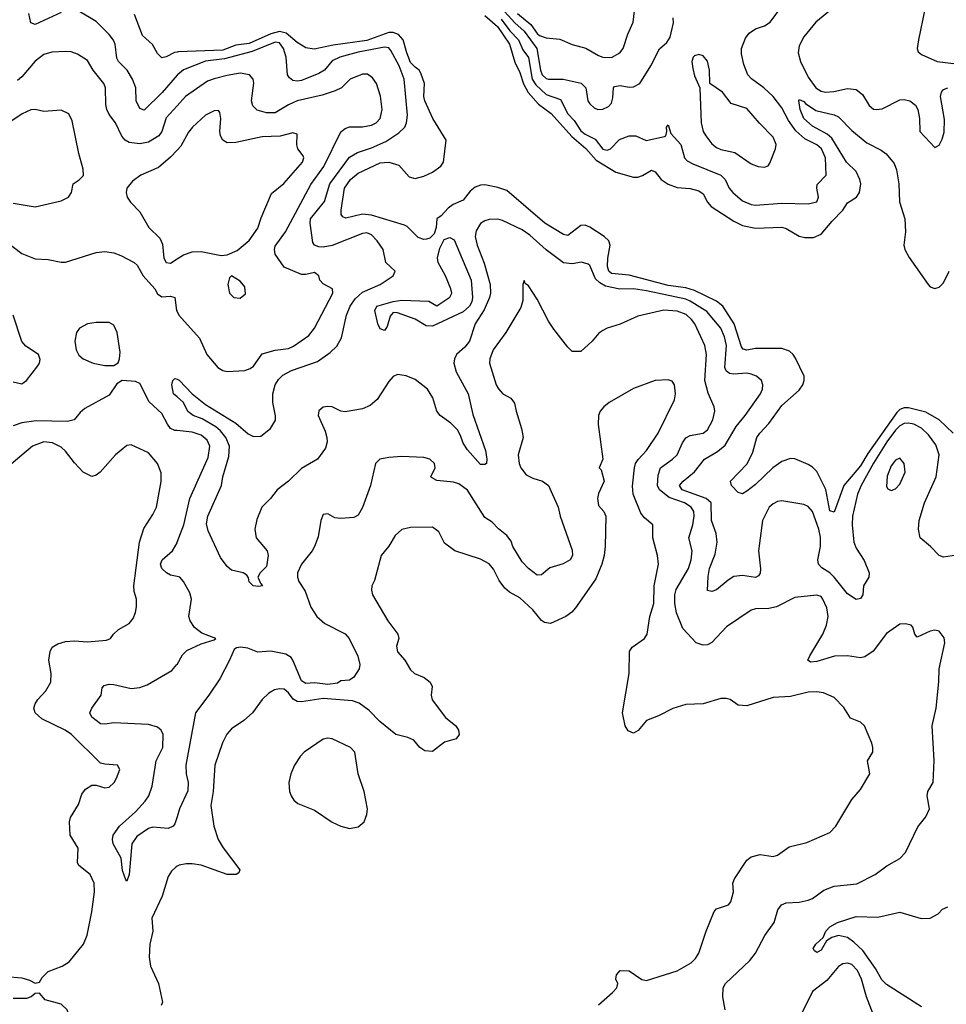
# Model space of a CAD drawing. Header units: inches. Extents: x 1682530 to 1839546, y 640742 to 791647.
# Tile 786 of 923: x 1759279 to 1763523, y 751935 to 756442. Entities that reach past the tile are written whole.
import ezdxf

# ---------------------------------------------------------------- set-up
doc = ezdxf.new("R2010")
doc.units = ezdxf.units.IN
doc.header["$MEASUREMENT"] = 0
doc.layers.add('B7755', color=7, linetype='Continuous')
doc.layers.add('B7765', color=7, linetype='Continuous')

msp = doc.modelspace()

# ---------------------------------------------------------------- linework, layer by layer
at = {"layer": 'B7755', "color": 5}
for points, elevation in [([(1760000, 756187.9), (1759931.9, 756108.1), (1759850, 756027.6), (1759830, 756035.1), (1759813.6, 756070), (1759810.7, 756130), (1759795.5, 756170), (1759771.7, 756210), (1759732.6, 756250), (1759725, 756265), (1759716.4, 756330), (1759708.5, 756348.5), (1759690, 756373.8), (1759630, 756433.7), (1759550, 756480.2)], 640), ([(1759470, 756473.8), (1759350, 756420.3), (1759330, 756426.6), (1759321.9, 756470)], 640), ([(1760000, 756293.3), (1759988.6, 756291.4), (1759950, 756270.9), (1759930, 756266.9), (1759910, 756287.3), (1759887.7, 756327.7), (1759841.4, 756370), (1759805.3, 756465.3)], 620), ([(1760000, 756047.7), (1759950, 755992.7), (1759931.2, 755930), (1759916.8, 755910), (1759870, 755880.4), (1759830, 755872.8), (1759780.2, 755880.2), (1759762, 755890), (1759748, 755908), (1759718.7, 755970), (1759690, 756007.2), (1759678.9, 756030), (1759673.4, 756053.4), (1759672.3, 756130), (1759665.2, 756150), (1759615.7, 756210), (1759590, 756254.7), (1759544.4, 756284.4), (1759514.6, 756294.6), (1759490, 756296.2), (1759427.4, 756292.6), (1759390, 756282.4), (1759350, 756251.6), (1759290, 756180.3), (1759270, 756162.7)], 660), ([(1759250, 755602.3), (1759350, 755584.4), (1759470, 755612.2), (1759503.7, 755630), (1759517, 755650), (1759524, 755690), (1759551.9, 755708.1), (1759571.3, 755728.7), (1759570, 755758), (1759549.7, 755829.7), (1759519.3, 755979.3), (1759504.5, 756010), (1759470, 756027.6), (1759390, 756022), (1759350, 756030.9), (1759330, 756028.5), (1759290.4, 756010), (1759230.1, 755969.9)], 680), ([(1760000, 755844.3), (1759970, 755812.2), (1759915.3, 755764.7), (1759834.9, 755730), (1759796.7, 755703.3), (1759770.4, 755670), (1759766.4, 755650), (1759772.4, 755630), (1759787, 755607), (1759830, 755562), (1759870.7, 755490), (1759922, 755442), (1759934.2, 755414.2), (1759940.2, 755350), (1759950, 755330.4), (1759970, 755327.6), (1760000, 755346.8)], 680), ([(1759213.6, 755430), (1759290, 755371.1), (1759350, 755347.2), (1759410, 755344.5), (1759470, 755331.5), (1759490, 755331.6), (1759630, 755376), (1759670, 755381.4), (1759710, 755374.8), (1759742.3, 755362.3), (1759803.2, 755330), (1759817.4, 755317.4), (1759845.3, 755270), (1759898.9, 755210), (1759910, 755186.2), (1759930, 755173.8), (1759970, 755176.5), (1759990.2, 755170.2), (1759998.2, 755110), (1760000, 755106.2)], 660), ([(1759250, 754783.5), (1759290, 754774.9), (1759310, 754790.6), (1759362.2, 754857.8), (1759370.5, 754869.5), (1759373.6, 754886.4), (1759365.6, 754910), (1759307.9, 754947.9), (1759289, 754969), (1759249.4, 755090)], 660), ([(1760000, 754561.1), (1759990, 754562.2), (1759970.9, 754570.9), (1759955.9, 754590), (1759930, 754639.2), (1759872.4, 754692.4), (1759830, 754776.8), (1759810, 754785.3), (1759749, 754791), (1759724.3, 754775.7), (1759690, 754722.4), (1759578.4, 754661.6), (1759556.5, 754643.5), (1759528.4, 754610), (1759497.8, 754602.2), (1759355, 754605), (1759290, 754597.1), (1759250, 754582.6)], 660), ([(1760000, 754715.8), (1759984.1, 754730), (1759976.2, 754770), (1759981.5, 754790), (1759990, 754799.6), (1760000, 754795.7)], 640), ([(1759217.3, 752062.7), (1759290, 752056), (1759325.2, 752045.2), (1759350, 752031.8), (1759370, 752036.4), (1759381.8, 752058.2), (1759410, 752085.3), (1759474.7, 752110), (1759505.7, 752130), (1759571.6, 752210), (1759588.3, 752251.7), (1759610, 752358.8), (1759622.8, 752450), (1759620.3, 752490), (1759602.3, 752530), (1759549.9, 752569.9), (1759543.7, 752583.7), (1759547.2, 752650), (1759511.4, 752710), (1759507.4, 752770), (1759512.9, 752790), (1759549, 752850), (1759563.7, 752896.3), (1759580.5, 752919.5), (1759610, 752938.3), (1759630, 752938), (1759670, 752925.7), (1759690, 752928.7), (1759711.5, 752950), (1759723.6, 752970), (1759738, 753010), (1759728, 753030), (1759670, 753033.6), (1759650, 753039.5), (1759517.3, 753170), (1759487.6, 753190), (1759381.1, 753241.1), (1759350.8, 753270), (1759344.4, 753290), (1759349.8, 753310), (1759362.2, 753330), (1759399, 753370), (1759421.8, 753410), (1759423.7, 753450), (1759413.3, 753510), (1759419.8, 753550), (1759428.5, 753570), (1759454.9, 753585.1), (1759490, 753595.3), (1759530, 753598.8), (1759590, 753594.5), (1759677.4, 753602.6), (1759696, 753610), (1759709.5, 753630), (1759732, 753650), (1759781.3, 753678.7), (1759799, 753701), (1759810, 753728), (1759814.4, 753754.4), (1759814, 753790), (1759804.1, 753824.1), (1759802.9, 753850), (1759828.9, 754050), (1759847.8, 754112.2), (1759890, 754177.4), (1759905.7, 754210), (1759928.2, 754328.2), (1759927.3, 754367.2), (1759911.3, 754410), (1759870, 754458.9), (1759790, 754495.1), (1759770, 754492.7), (1759718.8, 754450), (1759648.2, 754370), (1759630, 754356.3), (1759610, 754351.2), (1759569.7, 754370), (1759530, 754413), (1759490, 754466.9), (1759470, 754484.5), (1759430, 754505.5), (1759390, 754509.8), (1759338.3, 754490), (1759220.8, 754390)], 680), ([(1760000, 753892.8), (1759970, 753899.3), (1759951.3, 753910), (1759931.1, 753930), (1759925, 753950), (1759932.4, 753970), (1759979.8, 754010), (1760000, 754047.7)], 660), ([(1760000, 752793.7), (1759990, 752760.9), (1759983.1, 752750), (1759959.6, 752740.4), (1759890, 752745.4), (1759870, 752739.8), (1759816.2, 752703.8), (1759792.9, 752670), (1759781.6, 752530), (1759770, 752499), (1759765.1, 752505.1), (1759750, 752548), (1759743.7, 752603.7), (1759707.5, 752670), (1759704.2, 752690), (1759707.3, 752710), (1759736, 752750), (1759810, 752816.2), (1759854.5, 752865.5), (1759870.8, 752890), (1759886, 752934), (1759904.7, 753050), (1759935.5, 753110), (1759936.5, 753170), (1759927.2, 753190), (1759910, 753204.1), (1759870, 753215.3), (1759710, 753224.1), (1759670, 753216.8), (1759650, 753219.1), (1759609.5, 753250), (1759600.7, 753270), (1759610, 753290.7), (1759652.3, 753350), (1759656.5, 753383.5), (1759665.8, 753394.2), (1759690, 753400.4), (1759710, 753399.5), (1759790, 753381.1), (1759830, 753385.8), (1759862.7, 753397.3), (1759976.7, 753463.3), (1759999.5, 753490), (1760000, 753490.9)], 660), ([(1760000, 752566.8), (1759995.5, 752564.5), (1759975.3, 752544.7), (1759960, 752520), (1759932.2, 752430), (1759885.2, 752330), (1759888.6, 752270), (1759876.3, 752210), (1759871.8, 752151.8), (1759878, 752110), (1759915.9, 752030), (1759934.3, 751945.7), (1759928.2, 751930)], 680), ([(1759190, 750947.3), (1759294.6, 751045.4), (1759340.2, 751110), (1759356.5, 751170), (1759380.5, 751219.5), (1759413.2, 751310), (1759423.6, 751370), (1759454.5, 751470), (1759466.9, 751550), (1759469.8, 751670), (1759498, 751750), (1759508.7, 751830), (1759503.4, 751890), (1759496.5, 751910), (1759470, 751936.3), (1759396.5, 751956.5), (1759370, 751985.6), (1759350, 751984.7), (1759332.4, 751970), (1759310, 751961.8), (1759250, 751962)], 680)]:
    msp.add_lwpolyline(points, dxfattribs=dict(at, elevation=elevation))
at = {"layer": 'B7755', "color": 5, "elevation": 660}
msp.add_lwpolyline([(1759630, 755055.5), (1759590, 755049.8), (1759553.1, 755030), (1759539.2, 755010), (1759531.7, 754970), (1759538.7, 754930), (1759550, 754906.9), (1759570, 754889.2), (1759616.3, 754870), (1759670, 754858.9), (1759710, 754858.9), (1759730, 754870.7), (1759737.3, 754890), (1759739.4, 754920.6), (1759726, 755010), (1759710, 755043.5), (1759690, 755055.4)], close=True, dxfattribs=at)
at = {"layer": 'B7765', "color": 5}
for points, elevation in [([(1761560.1, 756470), (1761620.2, 756420.2), (1761650, 756378.4), (1761660.8, 756370), (1761690, 756358.3), (1761752.5, 756352.5), (1761810, 756328.8), (1761871.8, 756311.8), (1761930, 756277.1), (1761950, 756270.2), (1761990, 756269.2), (1762027.8, 756290), (1762043.9, 756310), (1762064.9, 756375.1), (1762089.8, 756430), (1762102.7, 756550)], 680), ([(1761470, 756512.6), (1761546.5, 756426.5), (1761590, 756389.4), (1761648.4, 756310), (1761665.1, 756210), (1761672.6, 756190), (1761690, 756173.2), (1761701.6, 756170), (1761769.1, 756169.1), (1761851.1, 756151.1), (1761871.7, 756130), (1761881.8, 756070), (1761890, 756055.8), (1761910, 756037.7), (1761927.7, 756030), (1761950, 756032.1), (1761975.5, 756044.5), (1761990, 756060.3), (1761996.2, 756083.8), (1761998.4, 756130), (1762004.1, 756135.9), (1762030, 756140.7), (1762070, 756133.4), (1762090, 756134.6), (1762119.8, 756150), (1762170.6, 756230), (1762210, 756308.4), (1762242.5, 756337.5), (1762258.4, 756361.6), (1762273.3, 756426.7), (1762272.8, 756450)], 660), ([(1761484.4, 756444.4), (1761524.7, 756390), (1761564.4, 756350), (1761584.1, 756304.1), (1761609.3, 756269.3), (1761627.1, 756170), (1761642.8, 756142.8), (1761690, 756099.9), (1761755.8, 756075.8), (1761790, 756011.2), (1761819.6, 755979.6), (1761850, 755933.7), (1761870, 755917.9), (1761914.4, 755894.4), (1761950, 755849.4), (1761970, 755844.4), (1761986, 755850), (1762026.7, 755893.3), (1762070, 755910.3), (1762102, 755910), (1762148.8, 755888.8), (1762233.1, 755906.9), (1762239.3, 755910), (1762243.7, 755930), (1762241.2, 755950), (1762250, 755961), (1762260.9, 755920.9), (1762307.9, 755870), (1762324.6, 755810), (1762336.3, 755796.3), (1762361.8, 755781.8), (1762490.2, 755730), (1762510.5, 755710.5), (1762528.8, 755670), (1762545.2, 755650), (1762590, 755613.1), (1762630, 755595.1), (1762650, 755593), (1762770, 755602.5), (1762890, 755598.2), (1762930, 755608.1), (1762938.5, 755630), (1762930.6, 755670), (1762932.4, 755687.6), (1762972.4, 755730), (1762969.3, 755810), (1762951.3, 755850), (1762930, 755868.3), (1762875.9, 755895.9), (1762833.5, 755933.5), (1762800.8, 755980.8), (1762770, 756038), (1762729.9, 756090), (1762687.7, 756130), (1762631, 756171), (1762613.7, 756190), (1762596, 756236), (1762584.9, 756284.9), (1762584.7, 756310), (1762603.2, 756356.8), (1762620.5, 756379.5), (1762650, 756399.5), (1762690, 756414), (1762717.2, 756430), (1762773.7, 756506.3)], 640), ([(1763010, 756499.1), (1762925.4, 756430), (1762870, 756362.8), (1762850, 756322), (1762844.2, 756290), (1762854.7, 756250), (1762890, 756177.8), (1762926, 756130), (1762950, 756114.8), (1762970, 756109.6), (1763007.8, 756112.2), (1763070, 756126.2), (1763110, 756122.3), (1763139.5, 756099.5), (1763170, 756048.4), (1763190, 756032.2), (1763202, 756030), (1763230, 756032.9), (1763310, 756075.3), (1763330, 756076.5), (1763356.3, 756070), (1763382, 756050), (1763392.9, 756030), (1763399.7, 755990), (1763402, 755930), (1763470, 755856), (1763490, 755866.8), (1763504.8, 755895.2), (1763513.2, 755926.8), (1763515, 755985), (1763496.4, 756090), (1763500.9, 756110), (1763510, 756121.5), (1763530, 756129.4)], 640), ([(1763424.1, 756490), (1763395.2, 756350), (1763390.3, 756310.3), (1763394.7, 756294.7), (1763410, 756282), (1763482, 756250), (1763570, 756239.3)], 660), ([(1761410, 756460.1), (1761467, 756410), (1761522.7, 756330), (1761547, 756247), (1761570, 756199.8), (1761587.3, 756147.3), (1761608.6, 756108.6), (1761654.9, 756054.9), (1761713, 756013), (1761807.5, 755907.5), (1761871.8, 755851.8), (1761919, 755799), (1762010, 755743.4), (1762090, 755721.6), (1762110, 755721.4), (1762132, 755728), (1762173.2, 755753.2), (1762190, 755745.4), (1762218, 755710), (1762250, 755688.8), (1762290, 755673.2), (1762350, 755669.3), (1762390, 755658.1), (1762410, 755644), (1762430, 755606.4), (1762446.4, 755586.4), (1762550, 755519.1), (1762590, 755500.3), (1762650, 755487.9), (1762770, 755491.7), (1762790, 755485.6), (1762850, 755450.8), (1762875.6, 755444.4), (1762914.7, 755445.3), (1762950, 755460.2), (1763000.1, 755519.9), (1763049.9, 755570), (1763070, 755603.6), (1763111.5, 755630), (1763125.4, 755650), (1763131.1, 755690), (1763127.1, 755710), (1763110, 755746.4), (1763065.8, 755790), (1762999.3, 755899.3), (1762978.1, 755918.1), (1762910, 755954.7), (1762870.6, 755990), (1762853.7, 756030), (1762847.6, 756072.4), (1762850, 756077.1), (1762870, 756067.7), (1762877.8, 756057.8), (1762926.3, 756026.3), (1763010, 756005.7), (1763030, 755996.8), (1763090, 755934.1), (1763158.7, 755878.7), (1763224.4, 755844.4), (1763247.3, 755827.3), (1763283.9, 755783.9), (1763294.3, 755754.3), (1763305.8, 755690), (1763308.4, 755608.4), (1763333.1, 755530), (1763336.3, 755470), (1763328.4, 755410), (1763332.7, 755390), (1763352.5, 755352.5), (1763439.6, 755230), (1763450, 755219.6), (1763470, 755211.7), (1763490, 755218), (1763510, 755237.4), (1763536.6, 755290)], 620), ([(1763554.2, 754550), (1763489.7, 754609.7), (1763430, 754645.8), (1763350, 754665.3), (1763330, 754665.2), (1763310, 754657.3), (1763295.9, 754644.1), (1763163.3, 754456.7), (1763130, 754399.7), (1763054.1, 754310), (1763010, 754187.2), (1762990, 754194.3), (1762970.7, 754290.7), (1762930, 754373.5), (1762910, 754393.3), (1762890, 754405.3), (1762830, 754431.3), (1762810, 754433.3), (1762770, 754419.3), (1762728.7, 754391.3), (1762650, 754313.6), (1762610, 754283.9), (1762590, 754271.5), (1762570, 754277), (1762539.5, 754310), (1762535.1, 754330), (1762611.6, 754408.4), (1762637, 754463), (1762655.5, 754530), (1762668.6, 754550), (1762710, 754593.5), (1762770, 754675.5), (1762850, 754745.8), (1762865.6, 754770), (1762871.8, 754790), (1762871.8, 754810), (1762832.5, 754892.5), (1762821.4, 754910), (1762804.7, 754924.7), (1762770, 754937.3), (1762650, 754936.4), (1762610, 754929), (1762593.5, 754933.5), (1762585.1, 754945.1), (1762552, 755050), (1762499.1, 755130), (1762470, 755153), (1762370, 755202.6), (1762330, 755214.8), (1762250, 755225.3), (1762070, 755272), (1761990, 755280.1), (1761978.2, 755290), (1761971.6, 755311.6), (1761972.9, 755350), (1761983.7, 755410), (1761977.6, 755430), (1761956.9, 755450), (1761890, 755492.6), (1761870, 755500.8), (1761850, 755499), (1761790, 755453.7), (1761770, 755458.3), (1761685, 755510), (1761510, 755659.9), (1761470, 755674), (1761410, 755685.4), (1761390, 755684.8), (1761365.1, 755674.9), (1761342.8, 755657.2), (1761310, 755615.6), (1761264.5, 755595.5), (1761241.6, 755578.4), (1761210, 755543.7), (1761190.5, 755529.5), (1761187.2, 755490), (1761178.1, 755461.9), (1761157.9, 755442.1), (1761142.8, 755437.2), (1761130, 755435.5), (1761104.2, 755444.2), (1761054.7, 755494.7), (1761041.5, 755501.5), (1760890, 755546.7), (1760850, 755551.9), (1760773.5, 755533.5), (1760759.6, 755539.6), (1760751.7, 755550), (1760752.4, 755570), (1760767.8, 755670), (1760794.7, 755710), (1760830, 755739.2), (1760930, 755786.4), (1760970.1, 755790.1), (1761016.1, 755776.1), (1761062.7, 755722.7), (1761090, 755715.5), (1761130, 755726), (1761170, 755743.5), (1761208.5, 755771.5), (1761219.8, 755790), (1761232.2, 755890), (1761171.5, 755990), (1761134.3, 756070), (1761129.7, 756090.3), (1761132.7, 756150), (1761116.5, 756196.5), (1761109.4, 756210), (1761090, 756223.6), (1761070, 756246.2), (1761051.9, 756290), (1761036, 756350), (1761014.3, 756374.3), (1760990, 756383.3), (1760970, 756382.5), (1760870, 756346.8), (1760714.8, 756325.2), (1760627.4, 756307.4), (1760590, 756313.5), (1760550, 756337.3), (1760499.5, 756379.5), (1760470, 756387.4), (1760430, 756377.1), (1760330, 756332.4), (1760270, 756324.6), (1760210, 756301.7), (1760005.8, 756294.2), (1760000, 756293.3)], 620), ([(1760000, 754795.7), (1760010, 754791.7), (1760069, 754729), (1760130, 754679.7), (1760270, 754595.4), (1760325.9, 754545.9), (1760350, 754534.6), (1760384.3, 754535.7), (1760428.9, 754570), (1760450.9, 754609.1), (1760451.8, 754628.2), (1760439.2, 754690), (1760439, 754730), (1760449.9, 754770.1), (1760464.6, 754795.4), (1760485.2, 754814.8), (1760524.1, 754835.9), (1760643.4, 754876.6), (1760701.9, 754918.1), (1760732.1, 754947.9), (1760753.9, 754986.1), (1760776.1, 755090), (1760793.6, 755130), (1760816.4, 755163.6), (1760850, 755195.3), (1760930, 755229.4), (1760989.6, 755270), (1760999.7, 755290), (1760955.8, 755330), (1760944.2, 755390), (1760916.5, 755430), (1760890, 755457.2), (1760870, 755465.7), (1760850, 755463.7), (1760711.1, 755408.9), (1760670, 755400.1), (1760650, 755401.4), (1760629.4, 755409.4), (1760622, 755422), (1760609.9, 755510), (1760612, 755530), (1760675.2, 755610), (1760699.2, 755690), (1760790, 755812.4), (1760826, 755834), (1760890, 755854.4), (1760956.3, 755883.7), (1761016.5, 755923.5), (1761043.2, 755950), (1761050.9, 755969.1), (1761055.8, 756004.2), (1761039.7, 756170), (1761016.7, 756230), (1760979.9, 756299.9), (1760970, 756312.7), (1760950, 756315.6), (1760830, 756293), (1760745.8, 756270), (1760710, 756252.6), (1760675.3, 756210), (1760650, 756194.8), (1760570, 756164), (1760550, 756160.4), (1760530, 756163.4), (1760515.2, 756175.2), (1760506.7, 756190), (1760499.6, 756270), (1760488.2, 756310), (1760470, 756335.7), (1760450, 756338.8), (1760343.5, 756296.5), (1760217.6, 756262.4), (1760130, 756251.5), (1760030, 756211.4), (1760001.8, 756190), (1760000, 756187.9)], 640), ([(1760000, 755106.2), (1760007.6, 755090), (1760103.6, 754983.6), (1760137.1, 754910), (1760186.5, 754850), (1760210, 754835.4), (1760230, 754831.5), (1760310, 754835.7), (1760334.9, 754845.1), (1760350, 754856.5), (1760390, 754912.8), (1760450, 754929.3), (1760510, 754936.9), (1760532.8, 754947.2), (1760603.1, 754996.9), (1760629.8, 755030), (1760713.7, 755190), (1760711.6, 755210), (1760670, 755232), (1760654, 755250), (1760649.5, 755270), (1760630, 755284.2), (1760590, 755274.8), (1760570, 755275.7), (1760490, 755309.1), (1760449.1, 755369.1), (1760446.6, 755390), (1760450, 755405.5), (1760497, 755470), (1760612.8, 755687.2), (1760671.7, 755770), (1760751, 755929), (1760770, 755943.8), (1760790, 755951.9), (1760850, 755951.7), (1760890, 755959), (1760912.7, 755970), (1760929.8, 755990), (1760939.1, 756030), (1760931.7, 756091.7), (1760913.3, 756150), (1760895.8, 756175.8), (1760872.9, 756192.9), (1760850, 756192.9), (1760793.7, 756170), (1760752.7, 756130), (1760724.5, 756115.5), (1760664.2, 756095.8), (1760550, 756069.5), (1760510, 756052), (1760450, 756014.6), (1760410, 756015.4), (1760367.1, 756027.1), (1760346.6, 756046.6), (1760341.2, 756070), (1760351.6, 756151.6), (1760348.6, 756170), (1760331.3, 756190), (1760290, 756196.2), (1760230, 756185.7), (1760170, 756171.5), (1760140.3, 756159.7), (1760038.4, 756090), (1760000, 756047.7)], 660), ([(1760000, 755346.8), (1760030, 755366), (1760070, 755379.6), (1760110, 755381.3), (1760202.9, 755362.9), (1760230, 755366), (1760275.5, 755384.5), (1760330, 755431.5), (1760370, 755487.6), (1760385.3, 755534.7), (1760433.5, 755646.5), (1760488.5, 755691.5), (1760574.8, 755790), (1760580.4, 755810), (1760577.8, 755817.8), (1760552.8, 755850), (1760548.7, 755868.7), (1760550, 755917.2), (1760530, 755923.5), (1760471.9, 755908.1), (1760390, 755905.9), (1760270, 755879.3), (1760230, 755878), (1760209.9, 755889.9), (1760199, 755910), (1760195.8, 755930), (1760200.7, 755990), (1760196.4, 756016.4), (1760190, 756025.6), (1760170, 756025.1), (1760130, 756004.2), (1760070.2, 755950), (1760052.4, 755927.6), (1760017.3, 755862.7), (1760000, 755844.3)], 680), ([(1763570, 753990.8), (1763510, 753981.1), (1763490, 753989.7), (1763451.1, 754030), (1763403.8, 754070), (1763396, 754110), (1763398.3, 754150), (1763423.2, 754230), (1763476, 754350), (1763489.9, 754449.9), (1763475.9, 754495.9), (1763441.2, 754541.2), (1763410, 754572.3), (1763375.1, 754590), (1763350, 754595.1), (1763330, 754593), (1763310, 754582.1), (1763290, 754562.5), (1763250.4, 754510), (1763190, 754411.8), (1763132.6, 754310), (1763117.2, 754270), (1763093.5, 754170), (1763092.1, 754130), (1763099.5, 754050), (1763110, 754022.3), (1763146.5, 753966.5), (1763170.2, 753909.8), (1763169.1, 753890), (1763144, 753850), (1763140.3, 753810), (1763130, 753792.3), (1763110, 753788.2), (1763070, 753813.8), (1763010.3, 753890.3), (1762990, 753909.4), (1762953.4, 753933.4), (1762938.4, 753950), (1762935.3, 753970), (1762947.6, 754030), (1762946.5, 754073.5), (1762938.9, 754110), (1762910, 754190.9), (1762890, 754213.3), (1762870, 754222.5), (1762770, 754239.3), (1762750, 754236.1), (1762730, 754226.4), (1762712.6, 754210), (1762680.9, 754150), (1762663, 754010), (1762672.3, 753927.7), (1762670.8, 753909.2), (1762663, 753897), (1762650, 753889), (1762590, 753897.7), (1762550, 753892.5), (1762523.5, 753876.5), (1762470, 753832.4), (1762450, 753824), (1762430, 753829.3), (1762432.6, 753892.6), (1762439, 753930), (1762464.1, 753995.9), (1762474.4, 754050), (1762469.5, 754089.5), (1762448.5, 754150), (1762446.4, 754230), (1762423.7, 754250), (1762313.5, 754290), (1762301.7, 754310), (1762318.2, 754330), (1762370, 754371.8), (1762416.5, 754430), (1762474.6, 754465.4), (1762510, 754494.3), (1762560.1, 754579.9), (1762601.4, 754630), (1762672.5, 754730), (1762681.8, 754750), (1762683.1, 754770), (1762676.9, 754790), (1762653.6, 754810), (1762630, 754819.8), (1762610, 754824), (1762550, 754818.9), (1762530, 754823), (1762514.3, 754834.3), (1762508.5, 754850), (1762516, 754950), (1762506.7, 754990), (1762490.4, 755030), (1762426.5, 755106.5), (1762350, 755154.1), (1762330, 755163), (1762150, 755201.3), (1762090, 755209.3), (1762027.9, 755207.9), (1761962.6, 755222.6), (1761936.7, 755236.7), (1761916.3, 755256.3), (1761890, 755317.2), (1761882.5, 755322.5), (1761852.3, 755332.3), (1761810, 755323.7), (1761770, 755329.5), (1761690, 755388), (1761616, 755456), (1761580.3, 755480.3), (1761490, 755522.6), (1761470, 755528.1), (1761430, 755527.1), (1761410, 755521.2), (1761390, 755508.7), (1761370, 755475.8), (1761365.1, 755450), (1761374.2, 755410), (1761407.2, 755327.2), (1761434.5, 755230), (1761436.1, 755190), (1761431.6, 755170), (1761406.4, 755113.6), (1761364.9, 755050), (1761340.1, 754970), (1761317.5, 754942.5), (1761280.7, 754910), (1761270.8, 754890), (1761267.7, 754870), (1761278.5, 754830), (1761334.1, 754730), (1761355.3, 754635.3), (1761412.6, 754470), (1761419.5, 754430), (1761417.3, 754410), (1761410, 754405.1), (1761390, 754406.6), (1761330, 754472.4), (1761310, 754503.8), (1761298.8, 754538.8), (1761284.3, 754564.3), (1761254.7, 754594.7), (1761205.2, 754630), (1761189.9, 754650), (1761171.4, 754711.4), (1761146.9, 754750), (1761090, 754794.8), (1761049.1, 754810.9), (1761010, 754817.4), (1760990, 754808.1), (1760970, 754785), (1760917.2, 754702.8), (1760884.8, 754675.2), (1760850, 754661.2), (1760770, 754646.5), (1760750, 754650.4), (1760710, 754669.9), (1760690, 754671.6), (1760670, 754667.9), (1760649, 754651), (1760646.3, 754630), (1760678.4, 754558.4), (1760685.9, 754530), (1760688.1, 754510), (1760679.4, 754480.6), (1760642.7, 754430), (1760570, 754386.8), (1760510, 754329.8), (1760459.3, 754290), (1760427.7, 754250), (1760388.8, 754211.2), (1760365.3, 754154.7), (1760356.9, 754110), (1760363.2, 754070), (1760412.2, 754010), (1760417.7, 753990), (1760410, 753939.5), (1760380.7, 753910), (1760370.7, 753890), (1760382, 753862), (1760392, 753850), (1760373, 753847), (1760349, 753850), (1760330, 753869), (1760327.5, 753887.5), (1760319.8, 753899.8), (1760302.7, 753910), (1760250, 753922.7), (1760230, 753938.9), (1760199.5, 753979.5), (1760143, 754103), (1760134.7, 754134.7), (1760141.2, 754170), (1760204.4, 754310), (1760210.5, 754350), (1760237.9, 754442.1), (1760240.4, 754490), (1760223.1, 754530), (1760199.9, 754559.9), (1760178.3, 754578.3), (1760114.8, 754614.8), (1760073.5, 754630), (1760050, 754648.2), (1760029.5, 754689.5), (1760000, 754715.8)], 640), ([(1762509.7, 751910), (1762499.1, 751970), (1762500.8, 752010), (1762512, 752030), (1762623.7, 752136.3), (1762650, 752168.8), (1762691.4, 752250), (1762735.5, 752310), (1762752.3, 752367.7), (1762769.1, 752390.9), (1762790, 752399.2), (1762850, 752402.3), (1762890, 752411.2), (1762910, 752420.3), (1762962.4, 752457.6), (1763010, 752476.5), (1763112.9, 752487.1), (1763197.6, 752530), (1763250.8, 752569.2), (1763310, 752602.6), (1763336.4, 752630), (1763392.6, 752747.4), (1763430, 752793.4), (1763446.3, 752830), (1763435.1, 752890), (1763438.7, 752910), (1763463, 752950), (1763468.2, 753051.8), (1763458.7, 753210), (1763476.8, 753290), (1763488.9, 753411.1), (1763489.8, 753470.2), (1763516.4, 753590), (1763512.7, 753612.7), (1763490, 753642.3), (1763470, 753647.8), (1763450, 753643.1), (1763390, 753616), (1763379.5, 753630), (1763370, 753662), (1763362, 753670), (1763336.6, 753676.6), (1763310, 753675.1), (1763250, 753633), (1763188.5, 753551.5), (1763150, 753525.1), (1763130, 753521.5), (1763070.5, 753530.5), (1763011.6, 753528.4), (1762930, 753503.8), (1762901.1, 753501.1), (1762889.6, 753510), (1762897.4, 753530), (1762958.2, 753630), (1762973.8, 753670), (1762982.2, 753710), (1762975.3, 753750), (1762957.2, 753790), (1762950, 753802.4), (1762930, 753808.3), (1762830, 753796.9), (1762745.3, 753754.7), (1762710, 753747.3), (1762650, 753744.8), (1762630, 753739), (1762516.5, 753663.5), (1762450, 753591.3), (1762430, 753580.5), (1762410, 753579.7), (1762377.2, 753590), (1762315.9, 753655.9), (1762287.7, 753727.7), (1762279.5, 753770), (1762279.5, 753810), (1762286.7, 753833.3), (1762342.2, 753930), (1762354.2, 753970), (1762358.6, 754010), (1762343.7, 754070), (1762362.2, 754130), (1762368.8, 754170), (1762366.8, 754190), (1762355, 754210), (1762324.8, 754230), (1762254.4, 754254.4), (1762209.3, 754289.3), (1762200.3, 754310), (1762202.8, 754357.2), (1762214.5, 754390), (1762269.8, 754430), (1762289.9, 754450), (1762314.5, 754505.5), (1762330, 754528.1), (1762350, 754538.3), (1762410, 754548.7), (1762430, 754564.9), (1762454.3, 754610), (1762463.5, 754650), (1762460.3, 754670), (1762432.2, 754732.2), (1762417.4, 754790), (1762425.2, 754910), (1762417.3, 754950), (1762371.8, 755050), (1762356.9, 755070), (1762331.9, 755091.9), (1762290, 755108.1), (1762230, 755112.9), (1762110, 755085.3), (1762030, 755048.1), (1761970.2, 755029.8), (1761950, 755018.4), (1761932.5, 755007.5), (1761901.7, 754970), (1761850, 754922.4), (1761810, 754923.6), (1761790, 754943), (1761725.5, 755025.5), (1761701.9, 755061.9), (1761650, 755163.1), (1761610, 755223.6), (1761594.9, 755234.9), (1761590, 755248.7), (1761584.4, 755230), (1761583.1, 755156.9), (1761575.2, 755124.8), (1761506.3, 755010), (1761447.8, 754930), (1761432.8, 754890), (1761431.1, 754870), (1761462.3, 754770), (1761472, 754752), (1761492.7, 754730), (1761528.8, 754708.8), (1761545.9, 754685.9), (1761552.6, 754650), (1761578.2, 754570), (1761584.9, 754530), (1761563.1, 754450), (1761566.4, 754410), (1761574, 754390), (1761599.3, 754359.3), (1761630, 754343.1), (1761674.3, 754330), (1761700.7, 754310), (1761745.8, 754210), (1761754.8, 754170), (1761810, 754014), (1761811.1, 753990), (1761800.2, 753970), (1761768.9, 753951.1), (1761707.5, 753932.5), (1761670, 753901), (1761650, 753899.7), (1761610, 753929.7), (1761580.4, 753960.3), (1761538.5, 754030), (1761530, 754055.1), (1761510, 754080.7), (1761471.7, 754111.7), (1761442.6, 754142.6), (1761410, 754163.1), (1761330, 754287.8), (1761290, 754318), (1761265.7, 754325.7), (1761190, 754332), (1761166.1, 754346.1), (1761162.9, 754350), (1761182.4, 754390), (1761179.7, 754410), (1761158.4, 754430), (1761130, 754438.2), (1761030, 754442.4), (1760970, 754438.5), (1760929.3, 754430), (1760908.5, 754410), (1760886.3, 754310), (1760850, 754209.4), (1760830, 754174), (1760810, 754163.5), (1760750, 754158), (1760722.3, 754162.3), (1760690, 754179.3), (1760670, 754177.2), (1760658.7, 754150), (1760645.8, 754074.2), (1760630.3, 754030), (1760619.5, 754010), (1760570, 753949.6), (1760552.4, 753910), (1760551.4, 753890), (1760558.5, 753870), (1760586.2, 753826.2), (1760613.5, 753753.5), (1760640.3, 753710), (1760677.6, 753677.6), (1760770.1, 753630.1), (1760788.8, 753610), (1760828.3, 753528.3), (1760837.1, 753490), (1760834.4, 753470), (1760810, 753432.7), (1760790, 753419), (1760750, 753415.3), (1760734.4, 753405.6), (1760690, 753399.7), (1760630, 753406.9), (1760590, 753404.2), (1760570, 753415.6), (1760530.9, 753510.9), (1760522.3, 753522.3), (1760498.4, 753538.4), (1760430, 753551.5), (1760370, 753546.2), (1760324.5, 753564.5), (1760290.2, 753569.8), (1760272.6, 753567.4), (1760261.2, 753558.8), (1760240.9, 753510), (1760195.4, 753424.6), (1760146.5, 753350), (1760084.6, 753270), (1760040.7, 753030), (1760041.4, 752990), (1760051.3, 752950), (1760050, 752912.3), (1760011, 752830), (1760000, 752793.7)], 660), ([(1761930, 751933.4), (1761994.7, 751990), (1762013.6, 752010), (1762019.5, 752030), (1762009.7, 752050), (1762012.3, 752070), (1762030, 752090.4), (1762070, 752088), (1762128.5, 752048.5), (1762150, 752044.4), (1762290, 752088.7), (1762354.3, 752125.7), (1762374.4, 752145.6), (1762389.7, 752170), (1762423.1, 752270), (1762460.1, 752359.9), (1762470, 752372.4), (1762525.2, 752390), (1762536.4, 752403.6), (1762548.3, 752450), (1762545.1, 752490), (1762553.5, 752510), (1762610, 752594.3), (1762630, 752610.2), (1762670, 752620.8), (1762730, 752611.8), (1762750, 752618), (1762803.4, 752656.6), (1762884, 752676), (1762990, 752721.7), (1763017.3, 752750), (1763090, 752873), (1763130, 752919.1), (1763173.3, 752990), (1763162, 753050), (1763186, 753090), (1763186, 753110), (1763182.7, 753130), (1763149.2, 753210), (1763130, 753226), (1763084.4, 753244.4), (1763054.3, 753294.3), (1763010, 753339.6), (1762960.9, 753360.9), (1762930, 753365.6), (1762890, 753364.1), (1762810, 753344.4), (1762730, 753340.2), (1762610, 753302), (1762570, 753305.1), (1762533.2, 753330), (1762515.6, 753335.6), (1762490, 753334.7), (1762410, 753311.2), (1762330, 753307.1), (1762270, 753289), (1762204.4, 753255.6), (1762150, 753234.1), (1762111.5, 753188.5), (1762090, 753176.3), (1762066.4, 753186.4), (1762051.8, 753210), (1762040.7, 753270), (1762070.5, 753450), (1762072, 753550), (1762084, 753570), (1762141.1, 753610), (1762153.3, 753630), (1762166, 753710), (1762183.9, 753770), (1762185, 753850), (1762204.6, 753950), (1762200.7, 753990), (1762179.2, 754070), (1762179.6, 754130), (1762141, 754161), (1762123.5, 754183.5), (1762089.7, 754270), (1762086.6, 754306.6), (1762094.5, 754390), (1762099.8, 754410), (1762111.4, 754428.6), (1762150, 754470.2), (1762203.7, 754550), (1762278, 754702), (1762282.2, 754730), (1762278.3, 754770), (1762267.7, 754787.7), (1762250, 754794), (1762190, 754789.9), (1762090, 754754.3), (1761979.5, 754690), (1761954.5, 754670), (1761938.7, 754650), (1761930.7, 754630), (1761929.5, 754589.5), (1761950.4, 754429.6), (1761934, 754390), (1761942, 754382), (1761956, 754330), (1761930, 754272.7), (1761925.8, 754250), (1761930, 754218.8), (1761954, 754190), (1761963.8, 754170), (1761961.6, 754030), (1761956.2, 753990), (1761945.5, 753950), (1761917.9, 753882.1), (1761825.2, 753750), (1761808, 753730), (1761780.2, 753710), (1761710, 753678.1), (1761682.8, 753682.8), (1761670, 753691.5), (1761630, 753740.2), (1761570, 753795.7), (1761522.1, 753822.1), (1761500.6, 753840.6), (1761475.7, 753875.7), (1761450, 753926.9), (1761430, 753950.7), (1761390, 753972.2), (1761272.3, 754010), (1761225.2, 754045.2), (1761198.4, 754098.4), (1761170, 754118.8), (1761070, 754117.5), (1761030, 754107.8), (1760998.4, 754081.6), (1760970, 754031.8), (1760935.3, 753990), (1760904.6, 753875.4), (1760892.7, 753850), (1760890.5, 753830), (1760894.9, 753810), (1760966, 753690), (1761011.3, 753630), (1761015.5, 753610), (1761005.9, 753574.1), (1761009.2, 753549.2), (1761043.2, 753510), (1761070, 753466), (1761086.9, 753450), (1761131.3, 753431.3), (1761159.1, 753410), (1761168.4, 753390), (1761163.5, 753350), (1761168.6, 753328.6), (1761230, 753247.2), (1761277.6, 753210), (1761288.4, 753190), (1761291.7, 753170), (1761278.8, 753150), (1761224.6, 753135.4), (1761170, 753093), (1761134.8, 753094.8), (1761111.8, 753110), (1761084.1, 753144.1), (1761057, 753157), (1761001.6, 753170), (1760929.5, 753230), (1760879.5, 753279.5), (1760834.2, 753314.2), (1760804, 753324), (1760670, 753334.7), (1760570, 753319.3), (1760550, 753321.5), (1760531.7, 753331.7), (1760510, 753360.2), (1760490, 753377.3), (1760470, 753378.9), (1760446.2, 753373.8), (1760420.6, 753359.4), (1760390.3, 753330), (1760345.3, 753270), (1760306, 753234), (1760250, 753195.8), (1760227.9, 753172.1), (1760208.7, 753131.3), (1760173.5, 753030), (1760165.2, 752910), (1760155.4, 752844.6), (1760169.4, 752750), (1760188.7, 752690), (1760211.5, 752651.5), (1760288.4, 752550), (1760283.4, 752536.6), (1760271.3, 752530), (1760230, 752529.9), (1760110, 752571.8), (1760070, 752578.4), (1760042.5, 752577.5), (1760010, 752571.8), (1760000, 752566.8)], 680), ([(1760000, 754047.7), (1760001.2, 754050), (1760031.4, 754130), (1760058.5, 754250), (1760142.5, 754437.5), (1760149.9, 754490), (1760137.9, 754517.9), (1760110, 754540.6), (1760070, 754553.1), (1760000, 754561.1)], 660), ([(1760000, 753490.9), (1760024.6, 753535.4), (1760045.6, 753554.4), (1760110, 753585.5), (1760170, 753602.8), (1760177.2, 753610), (1760113.4, 753633.4), (1760080.4, 753660.4), (1760060.7, 753690), (1760054.4, 753710), (1760067, 753790), (1760058.6, 753818.6), (1760029.7, 753870), (1760013, 753890), (1760000, 753892.8)], 660), ([(1763410, 751923.7), (1763250, 752026.3), (1763228, 752048), (1763198.8, 752098.8), (1763140.8, 752180.8), (1763100.1, 752220.1), (1763070, 752241), (1763030, 752249.8), (1762999.1, 752240.9), (1762974.4, 752225.6), (1762950, 752183.6), (1762930, 752172.7), (1762920.1, 752180.1), (1762912.7, 752190), (1762926, 752210), (1762959.5, 752240.5), (1762971.1, 752270), (1762989.8, 752290), (1763025.1, 752310), (1763110, 752336.9), (1763210, 752334.3), (1763310, 752356.9), (1763407.8, 752327.8), (1763449, 752330), (1763486.6, 752350), (1763505.2, 752370), (1763530, 752382)], 640), ([(1763211.3, 751830), (1763157, 751970), (1763135.2, 752050), (1763116.2, 752090), (1763090, 752116.8), (1763070, 752122.9), (1763050, 752120.2), (1763030, 752108.1), (1762975.9, 752044.1), (1762910, 751993.5), (1762862.7, 751897.3)], 660)]:
    msp.add_lwpolyline(points, dxfattribs=dict(at, elevation=elevation))
for points, elevation in [([(1762390, 756282), (1762370, 756276), (1762364, 756270), (1762358.4, 756250), (1762362, 756218), (1762370, 756184), (1762394.4, 756130), (1762400.6, 755970), (1762410.2, 755930), (1762422.6, 755910), (1762450, 755873.2), (1762470, 755856.5), (1762490, 755847.6), (1762554.2, 755834.2), (1762630, 755782.6), (1762661, 755770), (1762690, 755766.5), (1762706.6, 755773.4), (1762715.6, 755784.4), (1762740.4, 755850), (1762743.5, 755870), (1762730, 755903.6), (1762667.4, 755967.4), (1762610, 756035.4), (1762537.7, 756057.7), (1762497.8, 756110), (1762440.7, 756150), (1762439.2, 756210), (1762430, 756252), (1762410, 756275.6)], 660), ([(1761170, 755039.1), (1761140.4, 755040.4), (1761091.4, 755071.4), (1761010, 755100.7), (1760990, 755100.9), (1760976, 755084), (1760963, 755037), (1760950, 755018.4), (1760930, 755027.3), (1760920.3, 755050), (1760905.6, 755110), (1760915.8, 755130), (1760990, 755152), (1761030, 755157.9), (1761153.7, 755153.7), (1761190, 755131.3), (1761250, 755171.3), (1761259.3, 755190), (1761254, 755210), (1761230, 755269.4), (1761196.3, 755330), (1761192.4, 755352.4), (1761203.5, 755396.5), (1761224.1, 755435.9), (1761250, 755444.1), (1761270, 755434.7), (1761346.4, 755250), (1761352.9, 755170), (1761349.6, 755150), (1761339.4, 755130), (1761310, 755104.4)], 620), ([(1760250, 755269.2), (1760239.8, 755260.2), (1760232.7, 755230), (1760240.5, 755190), (1760261, 755170), (1760290, 755166.4), (1760313.6, 755186.4), (1760310, 755219.3), (1760290, 755245.6)], 680), ([(1763310, 754435.4), (1763290, 754425.4), (1763270, 754399.7), (1763252, 754352), (1763250, 754304.7), (1763254.9, 754294.9), (1763270, 754286.7), (1763290, 754294.4), (1763310, 754316.4), (1763334.6, 754370), (1763330.7, 754410)], 660), ([(1760690, 753153.8), (1760670, 753148.8), (1760582, 753090), (1760563.6, 753070), (1760538.3, 753030), (1760521.1, 752990), (1760512.2, 752950), (1760515.8, 752910), (1760523.1, 752890), (1760534.4, 752870), (1760554, 752854), (1760630, 752823.1), (1760710, 752768.7), (1760750, 752750.4), (1760790, 752739.3), (1760830, 752747.7), (1760857, 752770), (1760870, 752804.7), (1760872.8, 752830), (1760856.4, 752910), (1760829.8, 752989.8), (1760814.2, 753090), (1760794.7, 753110), (1760710, 753149.8)], 720)]:
    msp.add_lwpolyline(points, close=True, dxfattribs=dict(at, elevation=elevation))

doc.saveas('drawing.dxf')
